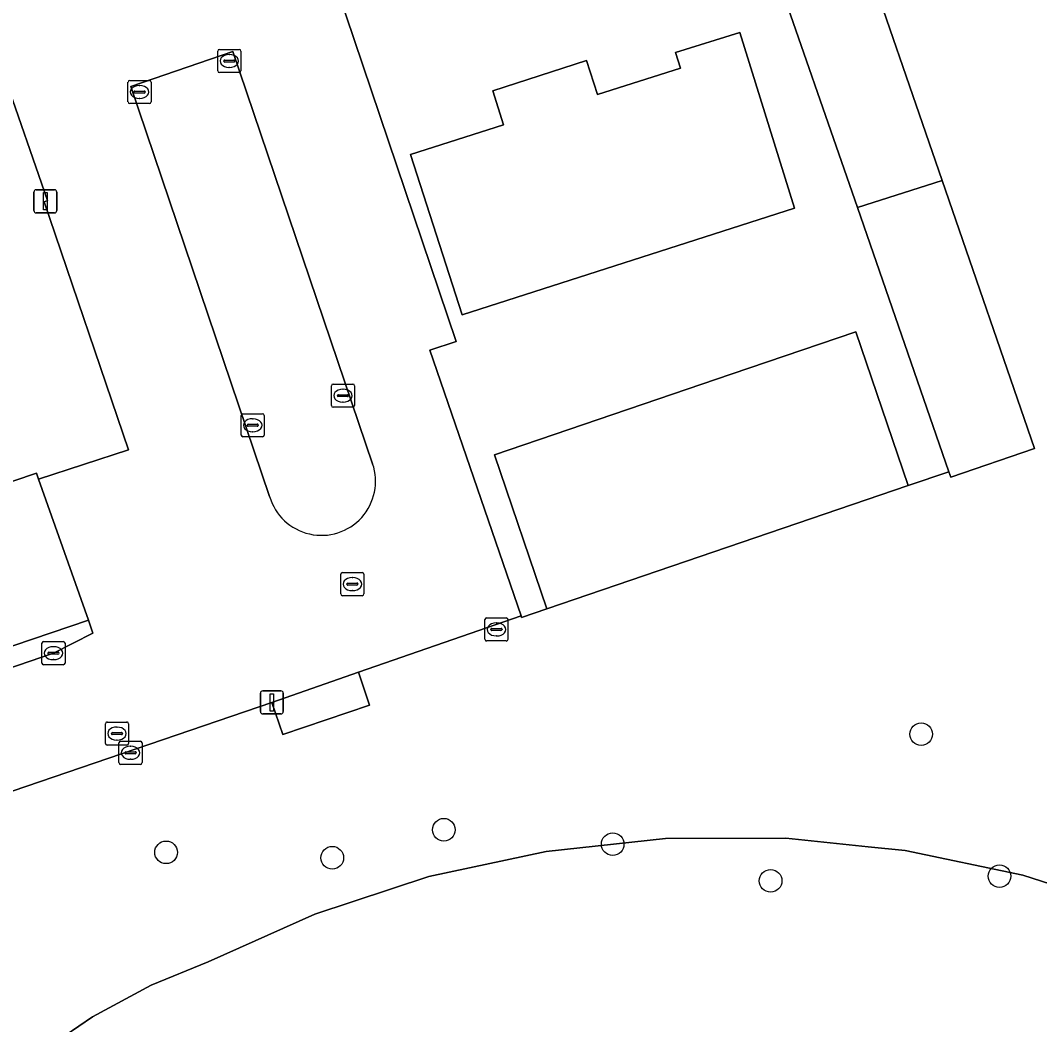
# Model space of a CAD drawing. Extents: x 157793 to 159380, y 380877 to 382313.
# Drawn here: x 159043.45 to 159087.5, y 381674.43 to 381717.82 of the extents above; entities that cross this region are included whole.
import ezdxf

# ---------------------------------------------------------------- set-up
doc = ezdxf.new("R2010")
doc.units = 0
for name, color, linetype in [('IMGEO_Boom', 7, 'Continuous'), ('IMGEO_Erf', 7, 'Continuous'), ('IMGEO_Groenvoorziening', 7, 'Continuous'), ('IMGEO_Kolk', 7, 'Continuous'), ('IMGEO_Lichtmast', 7, 'Continuous'), ('IMGEO_Pand', 7, 'Continuous'), ('IMGEO_Parkeervlak_open', 7, 'Continuous'), ('IMGEO_Rijbaan_lokaal_open', 7, 'Continuous'), ('IMGEO_Rioolput', 7, 'Continuous'), ('IMGEO_Terreindeel_open', 7, 'Continuous')]:
    doc.layers.add(name, color=color, linetype=linetype)

msp = doc.modelspace()

# ---------------------------------------------------------------- linework, layer by layer
at = {"layer": 'IMGEO_Boom'}
for centre in [(159082.38, 381686.976), (159061.752, 381682.85), (159069.046, 381682.224), (159049.744, 381681.873), (159056.929, 381681.639), (159075.872, 381680.641), (159085.762, 381680.844)]:
    msp.add_circle(centre, 0.489, dxfattribs=at)
at = {"layer": 'IMGEO_Erf'}
for points in [[(159074.273, 381725.205), (159076.041, 381725.813), (159075.118, 381728.499), (159074.113, 381728.153), (159072.646, 381732.468), (159068.766, 381731.141), (159070.836, 381725.055), (159056.775, 381720.247), (159062.279, 381703.945), (159061.147, 381703.57), (159065.086, 381692.088), (159065.111, 381692.017), (159066.199, 381692.388), (159063.942, 381699.04), (159071.626, 381701.662), (159074.171, 381702.53), (159079.555, 381704.367), (159081.823, 381697.719), (159083.574, 381698.316), (159079.62, 381709.733), (159075.815, 381720.718)], [(159044.472, 381709.982), (159044.617, 381710.031), (159042.726, 381715.481), (159042.608, 381715.441), (159030.751, 381711.42), (159028.694, 381717.501), (159019.641, 381714.487), (159023.536, 381703.005), (159032.946, 381706.2), (159032.976, 381706.11), (159036.187, 381696.654), (159038.436, 381695.719), (159038.251, 381696.27), (159044.146, 381698.252), (159044.234, 381698.002), (159048.126, 381699.256)], [(159068.388, 381714.609), (159071.983, 381715.753), (159071.76, 381716.426), (159074.547, 381717.297), (159076.909, 381709.698), (159062.547, 381705.102), (159060.308, 381712.019), (159064.331, 381713.299), (159063.864, 381714.767), (159067.921, 381716.077)]]:
    msp.add_lwpolyline(points, close=True, dxfattribs=at)
at = {"layer": 'IMGEO_Groenvoorziening'}
for points in [[(159086.803, 381743.799), (159073.424, 381739.234), (159074.48, 381736.17), (159075.429, 381733.419), (159075.513, 381733.448), (159079.467, 381721.977), (159083.285, 381710.904), (159087.28, 381699.316), (159083.655, 381698.08), (159083.574, 381698.316), (159081.823, 381697.719), (159066.199, 381692.388), (159065.111, 381692.017), (159065.086, 381692.088), (159058.065, 381689.653), (159058.541, 381688.231), (159054.787, 381686.969), (159054.315, 381688.351), (159028.947, 381679.697), (159019.681, 381676.462), (159023.288, 381664.858)], [(159044.208, 381673.155), (159046.572, 381674.769), (159049.1, 381676.13), (159051.559, 381677.138), (159056.169, 381679.208), (159061.101, 381680.824), (159066.176, 381681.915), (159071.335, 381682.471), (159076.526, 381682.483), (159080.09, 381682.117), (159081.689, 381681.953), (159086.768, 381680.886), (159093.316, 381678.777), (159094.213, 381678.147), (159095.113, 381677.514), (159098.837, 381674.453), (159102.286, 381670.952)], [(159102.286, 381670.952), (159098.837, 381674.453), (159095.113, 381677.514), (159094.213, 381678.147), (159093.316, 381678.777), (159086.768, 381680.886), (159081.689, 381681.953), (159080.09, 381682.117), (159076.526, 381682.483), (159071.335, 381682.471), (159066.176, 381681.915), (159061.101, 381680.824), (159056.169, 381679.208), (159051.559, 381677.138), (159049.1, 381676.13), (159046.572, 381674.769), (159044.208, 381673.155)]]:
    msp.add_lwpolyline(points, dxfattribs=at)
msp.add_lwpolyline([(159075.429, 381733.419), (159074.48, 381736.17), (159015.716, 381716.172), (159026.634, 381684.221), (159027.048, 381684.366), (159044.877, 381690.479), (159046.584, 381691.348), (159046.391, 381691.906), (159029.395, 381686.139), (159023.536, 381703.005), (159019.641, 381714.487), (159028.694, 381717.501), (159040.551, 381721.522), (159054.573, 381726.288), (159068.766, 381731.141), (159072.646, 381732.468)], close=True, dxfattribs=at)
at = {"layer": 'IMGEO_Kolk'}
for p, q in [((159051.978, 381715.636), (159051.978, 381716.488)), ((159052.053, 381716.562), (159052.905, 381716.562)), ((159052.466, 381716.342), (159052.491, 381716.342)), ((159052.979, 381716.488), (159052.979, 381715.636)), ((159052.237, 381716.056), (159052.237, 381716.068)), ((159052.675, 381716.019), (159052.277, 381716.019)), ((159052.28, 381716.105), (159052.678, 381716.105)), ((159052.721, 381716.068), (159052.721, 381716.056)), ((159052.905, 381715.562), (159052.053, 381715.562)), ((159052.489, 381715.782), (159052.464, 381715.782)), ((159048.099, 381714.296), (159048.099, 381715.148)), ((159048.174, 381715.222), (159049.026, 381715.222)), ((159048.587, 381715.002), (159048.612, 381715.002)), ((159049.1, 381715.148), (159049.1, 381714.296)), ((159048.358, 381714.716), (159048.358, 381714.728)), ((159048.796, 381714.679), (159048.398, 381714.679)), ((159048.401, 381714.765), (159048.799, 381714.765)), ((159048.842, 381714.728), (159048.842, 381714.716)), ((159049.026, 381714.222), (159048.174, 381714.222)), ((159048.61, 381714.442), (159048.585, 381714.442)), ((159056.89, 381701.177), (159056.89, 381702.029)), ((159056.965, 381702.103), (159057.817, 381702.103)), ((159057.378, 381701.883), (159057.403, 381701.883)), ((159057.891, 381702.029), (159057.891, 381701.177)), ((159057.149, 381701.597), (159057.149, 381701.609)), ((159057.587, 381701.56), (159057.189, 381701.56)), ((159057.192, 381701.646), (159057.59, 381701.646)), ((159057.633, 381701.609), (159057.633, 381701.597)), ((159057.817, 381701.103), (159056.965, 381701.103)), ((159057.401, 381701.323), (159057.376, 381701.323)), ((159052.989, 381699.899), (159052.989, 381700.751)), ((159053.064, 381700.825), (159053.916, 381700.825)), ((159053.477, 381700.605), (159053.502, 381700.605)), ((159053.99, 381700.751), (159053.99, 381699.899)), ((159053.248, 381700.319), (159053.248, 381700.331)), ((159053.686, 381700.282), (159053.288, 381700.282)), ((159053.291, 381700.368), (159053.689, 381700.368)), ((159053.5, 381700.045), (159053.475, 381700.045)), ((159053.732, 381700.331), (159053.732, 381700.319)), ((159053.916, 381699.825), (159053.064, 381699.825)), ((159063.521, 381691.078), (159063.521, 381691.93)), ((159063.596, 381692.004), (159064.448, 381692.004)), ((159064.009, 381691.784), (159064.034, 381691.784)), ((159064.522, 381691.93), (159064.522, 381691.078)), ((159063.78, 381691.498), (159063.78, 381691.51)), ((159064.218, 381691.461), (159063.82, 381691.461)), ((159063.823, 381691.547), (159064.221, 381691.547)), ((159064.032, 381691.224), (159064.007, 381691.224)), ((159064.264, 381691.51), (159064.264, 381691.498)), ((159044.376, 381690.053), (159044.376, 381690.905)), ((159044.451, 381690.979), (159045.303, 381690.979)), ((159045.377, 381690.905), (159045.377, 381690.053)), ((159064.448, 381691.004), (159063.596, 381691.004)), ((159044.635, 381690.473), (159044.635, 381690.485)), ((159045.073, 381690.436), (159044.675, 381690.436)), ((159044.678, 381690.522), (159045.076, 381690.522)), ((159044.864, 381690.759), (159044.889, 381690.759)), ((159045.119, 381690.485), (159045.119, 381690.473)), ((159045.303, 381689.979), (159044.451, 381689.979)), ((159044.887, 381690.199), (159044.862, 381690.199)), ((159047.123, 381686.578), (159047.123, 381687.43)), ((159047.198, 381687.504), (159048.05, 381687.504)), ((159047.611, 381687.284), (159047.636, 381687.284)), ((159048.124, 381687.43), (159048.124, 381686.578)), ((159047.382, 381686.998), (159047.382, 381687.01)), ((159047.82, 381686.961), (159047.422, 381686.961)), ((159047.425, 381687.047), (159047.823, 381687.047)), ((159047.866, 381687.01), (159047.866, 381686.998)), ((159048.05, 381686.504), (159047.198, 381686.504)), ((159047.634, 381686.724), (159047.609, 381686.724)), ((159047.707, 381685.748), (159047.707, 381686.6)), ((159047.782, 381686.674), (159048.634, 381686.674)), ((159048.195, 381686.454), (159048.22, 381686.454)), ((159048.708, 381686.6), (159048.708, 381685.748)), ((159047.966, 381686.168), (159047.966, 381686.18)), ((159048.404, 381686.131), (159048.006, 381686.131)), ((159048.009, 381686.217), (159048.407, 381686.217)), ((159048.45, 381686.18), (159048.45, 381686.168)), ((159048.634, 381685.674), (159047.782, 381685.674)), ((159048.218, 381685.894), (159048.193, 381685.894))]:
    msp.add_line(p, q, dxfattribs=at)
for points in [[(159051.978, 381715.636), (159051.978, 381716.488)], [(159052.053, 381716.562), (159052.905, 381716.562)], [(159052.979, 381716.488), (159052.979, 381715.636)], [(159052.905, 381715.562), (159052.053, 381715.562)], [(159048.099, 381714.296), (159048.099, 381715.148)], [(159048.174, 381715.222), (159049.026, 381715.222)], [(159049.1, 381715.148), (159049.1, 381714.296)], [(159049.026, 381714.222), (159048.174, 381714.222)], [(159056.89, 381701.177), (159056.89, 381702.029)], [(159056.965, 381702.103), (159057.817, 381702.103)], [(159057.891, 381702.029), (159057.891, 381701.177)], [(159057.817, 381701.103), (159056.965, 381701.103)], [(159052.989, 381699.899), (159052.989, 381700.751)], [(159053.064, 381700.825), (159053.916, 381700.825)], [(159053.99, 381700.751), (159053.99, 381699.899)], [(159053.916, 381699.825), (159053.064, 381699.825)], [(159063.521, 381691.078), (159063.521, 381691.93)], [(159063.596, 381692.004), (159064.448, 381692.004)], [(159064.522, 381691.93), (159064.522, 381691.078)], [(159044.376, 381690.053), (159044.376, 381690.905)], [(159044.451, 381690.979), (159045.303, 381690.979)], [(159045.377, 381690.905), (159045.377, 381690.053)], [(159064.448, 381691.004), (159063.596, 381691.004)], [(159045.303, 381689.979), (159044.451, 381689.979)], [(159047.123, 381686.578), (159047.123, 381687.43)], [(159047.198, 381687.504), (159048.05, 381687.504)], [(159048.124, 381687.43), (159048.124, 381686.578)], [(159048.05, 381686.504), (159047.198, 381686.504)], [(159047.707, 381685.748), (159047.707, 381686.6)], [(159047.782, 381686.674), (159048.634, 381686.674)], [(159048.708, 381686.6), (159048.708, 381685.748)], [(159048.634, 381685.674), (159047.782, 381685.674)]]:
    msp.add_lwpolyline(points, dxfattribs=at)
for centre, radius, start, end in [((159052.055, 381716.486), 0.0765, 91.552, 178.448), ((159052.055, 381716.486), 0.0765, 91.552, 178.448), ((159052.903, 381716.486), 0.0765, 1.552, 88.448), ((159052.903, 381716.486), 0.0765, 1.552, 88.448), ((159052.277, 381716.065), 0.0403, 85.8775, 175.7526), ((159052.274, 381716.055), 0.0366, 178.938, 274.7102), ((159052.678, 381716.062), 0.043, 264.8664, 352.4533), ((159052.682, 381716.067), 0.0386, 1.7309, 96.639), ((159052.055, 381715.638), 0.0765, 181.552, 268.448), ((159052.055, 381715.638), 0.0765, 181.552, 268.448), ((159052.903, 381715.638), 0.0765, 271.552, 358.448), ((159052.903, 381715.638), 0.0765, 271.552, 358.448), ((159048.176, 381715.146), 0.0765, 91.552, 178.448), ((159048.176, 381715.146), 0.0765, 91.552, 178.448), ((159049.024, 381715.146), 0.0765, 1.552, 88.448), ((159049.024, 381715.146), 0.0765, 1.552, 88.448), ((159048.398, 381714.725), 0.0403, 85.8775, 175.7526), ((159048.395, 381714.715), 0.0366, 178.938, 274.7102), ((159048.799, 381714.722), 0.043, 264.8664, 352.4533), ((159048.803, 381714.727), 0.0386, 1.7309, 96.639), ((159048.176, 381714.298), 0.0765, 181.552, 268.448), ((159048.176, 381714.298), 0.0765, 181.552, 268.448), ((159049.024, 381714.298), 0.0765, 271.552, 358.448), ((159049.024, 381714.298), 0.0765, 271.552, 358.448), ((159056.967, 381702.027), 0.0765, 91.552, 178.448), ((159056.967, 381702.027), 0.0765, 91.552, 178.448), ((159057.815, 381702.027), 0.0765, 1.552, 88.448), ((159057.815, 381702.027), 0.0765, 1.552, 88.448), ((159057.189, 381701.606), 0.0403, 85.8775, 175.7526), ((159057.186, 381701.596), 0.0366, 178.938, 274.7102), ((159057.59, 381701.603), 0.043, 264.8664, 352.4533), ((159057.594, 381701.608), 0.0386, 1.7309, 96.639), ((159056.967, 381701.179), 0.0765, 181.552, 268.448), ((159056.967, 381701.179), 0.0765, 181.552, 268.448), ((159057.815, 381701.179), 0.0765, 271.552, 358.448), ((159057.815, 381701.179), 0.0765, 271.552, 358.448), ((159053.066, 381700.749), 0.0765, 91.552, 178.448), ((159053.066, 381700.749), 0.0765, 91.552, 178.448), ((159053.914, 381700.749), 0.0765, 1.552, 88.448), ((159053.914, 381700.749), 0.0765, 1.552, 88.448), ((159053.288, 381700.328), 0.0403, 85.8775, 175.7526), ((159053.285, 381700.318), 0.0366, 178.938, 274.7102), ((159053.689, 381700.325), 0.043, 264.8664, 352.4533), ((159053.693, 381700.33), 0.0386, 1.7309, 96.639), ((159053.066, 381699.901), 0.0765, 181.552, 268.448), ((159053.066, 381699.901), 0.0765, 181.552, 268.448), ((159053.914, 381699.901), 0.0765, 271.552, 358.448), ((159053.914, 381699.901), 0.0765, 271.552, 358.448), ((159063.598, 381691.928), 0.0765, 91.552, 178.448), ((159063.598, 381691.928), 0.0765, 91.552, 178.448), ((159064.446, 381691.928), 0.0765, 1.552, 88.448), ((159064.446, 381691.928), 0.0765, 1.552, 88.448), ((159063.82, 381691.507), 0.0403, 85.8775, 175.7526), ((159063.817, 381691.497), 0.0366, 178.938, 274.7102), ((159064.221, 381691.504), 0.043, 264.8664, 352.4533), ((159064.225, 381691.509), 0.0386, 1.7309, 96.639), ((159044.453, 381690.903), 0.0765, 91.552, 178.448), ((159044.453, 381690.903), 0.0765, 91.552, 178.448), ((159045.301, 381690.903), 0.0765, 1.552, 88.448), ((159045.301, 381690.903), 0.0765, 1.552, 88.448), ((159063.598, 381691.08), 0.0765, 181.552, 268.448), ((159063.598, 381691.08), 0.0765, 181.552, 268.448), ((159064.446, 381691.08), 0.0765, 271.552, 358.448), ((159064.446, 381691.08), 0.0765, 271.552, 358.448), ((159044.675, 381690.482), 0.0403, 85.8775, 175.7526), ((159044.672, 381690.472), 0.0366, 178.938, 274.7102), ((159045.076, 381690.479), 0.043, 264.8664, 352.4533), ((159045.08, 381690.484), 0.0386, 1.7309, 96.639), ((159044.453, 381690.055), 0.0765, 181.552, 268.448), ((159044.453, 381690.055), 0.0765, 181.552, 268.448), ((159045.301, 381690.055), 0.0765, 271.552, 358.448), ((159045.301, 381690.055), 0.0765, 271.552, 358.448), ((159047.2, 381687.428), 0.0765, 91.552, 178.448), ((159047.2, 381687.428), 0.0765, 91.552, 178.448), ((159048.048, 381687.428), 0.0765, 1.552, 88.448), ((159048.048, 381687.428), 0.0765, 1.552, 88.448), ((159047.422, 381687.007), 0.0403, 85.8775, 175.7526), ((159047.419, 381686.997), 0.0366, 178.938, 274.7102), ((159047.823, 381687.004), 0.043, 264.8664, 352.4533), ((159047.827, 381687.009), 0.0386, 1.7309, 96.639), ((159047.2, 381686.58), 0.0765, 181.552, 268.448), ((159047.2, 381686.58), 0.0765, 181.552, 268.448), ((159047.784, 381686.598), 0.0765, 91.552, 178.448), ((159047.784, 381686.598), 0.0765, 91.552, 178.448), ((159048.048, 381686.58), 0.0765, 271.552, 358.448), ((159048.048, 381686.58), 0.0765, 271.552, 358.448), ((159048.632, 381686.598), 0.0765, 1.552, 88.448), ((159048.632, 381686.598), 0.0765, 1.552, 88.448), ((159048.006, 381686.177), 0.0403, 85.8775, 175.7526), ((159048.003, 381686.167), 0.0366, 178.938, 274.7102), ((159048.407, 381686.174), 0.043, 264.8664, 352.4533), ((159048.411, 381686.179), 0.0386, 1.7309, 96.639), ((159047.784, 381685.75), 0.0765, 181.552, 268.448), ((159047.784, 381685.75), 0.0765, 181.552, 268.448), ((159048.632, 381685.75), 0.0765, 271.552, 358.448), ((159048.632, 381685.75), 0.0765, 271.552, 358.448)]:
    msp.add_arc(centre, radius, start, end, dxfattribs=at)
for centre, major_axis, ratio, start_param, end_param in [((159052.465, 381716.062), (-0.387, 0.002), 0.722429, 4.712389, 7.853982), ((159052.49, 381716.062), (-0.39, 0.002), 0.717154, 1.570796, 4.712389), ((159048.586, 381714.722), (-0.387, 0.002), 0.722429, 4.712389, 7.853982), ((159048.611, 381714.722), (-0.39, 0.002), 0.717154, 1.570796, 4.712389), ((159057.377, 381701.603), (-0.387, 0.002), 0.722429, 4.712389, 7.853982), ((159057.402, 381701.603), (-0.39, 0.002), 0.717154, 1.570796, 4.712389), ((159053.476, 381700.325), (-0.387, 0.002), 0.722429, 4.712389, 7.853982), ((159053.501, 381700.325), (-0.39, 0.002), 0.717154, 1.570796, 4.712389), ((159064.008, 381691.504), (-0.387, 0.002), 0.722429, 4.712389, 7.853982), ((159064.033, 381691.504), (-0.39, 0.002), 0.717154, 1.570796, 4.712389), ((159044.863, 381690.479), (-0.387, 0.002), 0.722429, 4.712389, 7.853982), ((159044.888, 381690.479), (-0.39, 0.002), 0.717154, 1.570796, 4.712389), ((159047.61, 381687.004), (-0.387, 0.002), 0.722429, 4.712389, 7.853982), ((159047.635, 381687.004), (-0.39, 0.002), 0.717154, 1.570796, 4.712389), ((159048.194, 381686.174), (-0.387, 0.002), 0.722429, 4.712389, 7.853982), ((159048.219, 381686.174), (-0.39, 0.002), 0.717154, 1.570796, 4.712389)]:
    msp.add_ellipse(centre, major_axis=major_axis, ratio=ratio, start_param=start_param, end_param=end_param, dxfattribs=at)
at = {"layer": 'IMGEO_Lichtmast'}
for p, q in [((159044.032, 381709.601), (159044.032, 381710.401)), ((159044.032, 381710.401), (159044.032, 381709.601)), ((159044.132, 381710.501), (159044.922, 381710.501)), ((159044.922, 381710.501), (159044.132, 381710.501)), ((159045.022, 381710.401), (159045.022, 381709.601)), ((159045.022, 381709.601), (159045.022, 381710.401)), ((159044.922, 381709.501), (159044.132, 381709.501)), ((159044.132, 381709.501), (159044.922, 381709.501)), ((159053.82, 381687.951), (159053.82, 381688.751)), ((159053.82, 381688.751), (159053.82, 381687.951)), ((159053.92, 381688.851), (159054.71, 381688.851)), ((159054.71, 381688.851), (159053.92, 381688.851)), ((159054.81, 381688.751), (159054.81, 381687.951)), ((159054.81, 381687.951), (159054.81, 381688.751)), ((159054.71, 381687.851), (159053.92, 381687.851)), ((159053.92, 381687.851), (159054.71, 381687.851))]:
    msp.add_line(p, q, dxfattribs=at)
for points in [[(159044.452, 381710.376), (159044.602, 381710.376), (159044.602, 381709.626), (159044.452, 381709.626), (159044.452, 381710.376)], [(159054.24, 381688.726), (159054.39, 381688.726), (159054.39, 381687.976), (159054.24, 381687.976), (159054.24, 381688.726)]]:
    msp.add_lwpolyline(points, dxfattribs=at)
for centre, start, end in [((159044.132, 381710.401), 90, 180), ((159044.132, 381710.401), 90, 180), ((159044.922, 381710.401), 0, 90), ((159044.922, 381710.401), 360, 90), ((159044.132, 381709.601), 180, 270), ((159044.132, 381709.601), 180, 270), ((159044.922, 381709.601), 270, 0), ((159044.922, 381709.601), 270, 0), ((159053.92, 381688.751), 90, 180), ((159053.92, 381688.751), 90, 180), ((159054.71, 381688.751), 0, 90), ((159054.71, 381688.751), 360, 90), ((159053.92, 381687.951), 180, 270), ((159053.92, 381687.951), 180, 270), ((159054.71, 381687.951), 270, 0), ((159054.71, 381687.951), 270, 0)]:
    msp.add_arc(centre, 0.1, start, end, dxfattribs=at)
at = {"layer": 'IMGEO_Pand'}
for points in [[(159079.467, 381721.977), (159075.815, 381720.718), (159079.62, 381709.733), (159083.285, 381710.904)], [(159074.547, 381717.297), (159071.76, 381716.426), (159071.983, 381715.753), (159068.388, 381714.609), (159067.921, 381716.077), (159063.864, 381714.767), (159064.331, 381713.299), (159060.308, 381712.019), (159062.547, 381705.102), (159076.909, 381709.698)], [(159083.285, 381710.904), (159079.62, 381709.733), (159083.574, 381698.316), (159083.655, 381698.08), (159087.28, 381699.316)], [(159036.187, 381696.654), (159032.976, 381706.11), (159032.946, 381706.2), (159023.536, 381703.005), (159029.395, 381686.139), (159046.391, 381691.906), (159044.234, 381698.002), (159044.146, 381698.252), (159038.251, 381696.27), (159038.436, 381695.719)], [(159079.555, 381704.367), (159074.171, 381702.53), (159071.626, 381701.662), (159063.942, 381699.04), (159066.199, 381692.388), (159081.823, 381697.719)]]:
    msp.add_lwpolyline(points, close=True, dxfattribs=at)
at = {"layer": 'IMGEO_Parkeervlak_open'}
for points in [[(159052.625, 381716.479), (159048.222, 381714.956), (159054.22, 381697.246)], [(159058.672, 381698.662), (159052.625, 381716.479)]]:
    msp.add_lwpolyline(points, dxfattribs=at)
msp.add_arc((159056.461, 381697.905), 2.336, 196.3933, 18.8942, dxfattribs=at)
at = {"layer": 'IMGEO_Rijbaan_lokaal_open'}
for points in [[(159028.947, 381679.697), (159054.315, 381688.351), (159058.065, 381689.653), (159065.086, 381692.088), (159061.147, 381703.57), (159062.279, 381703.945), (159056.775, 381720.247), (159056.643, 381720.202), (159054.573, 381726.288), (159040.551, 381721.522)], [(159048.222, 381714.956), (159052.625, 381716.479), (159058.672, 381698.662)], [(159042.726, 381715.481), (159044.617, 381710.031), (159044.472, 381709.982), (159048.126, 381699.256), (159044.234, 381698.002), (159046.391, 381691.906), (159046.584, 381691.348), (159044.877, 381690.479), (159027.048, 381684.366)], [(159054.22, 381697.246), (159048.222, 381714.956)]]:
    msp.add_lwpolyline(points, dxfattribs=at)
msp.add_arc((159056.461, 381697.905), 2.336, 196.3933, 18.8942, dxfattribs=at)
at = {"layer": 'IMGEO_Rioolput'}
for p, q in [((159057.296, 381693.035), (159057.296, 381693.887)), ((159057.371, 381693.961), (159058.223, 381693.961)), ((159058.297, 381693.887), (159058.297, 381693.035)), ((159057.555, 381693.455), (159057.555, 381693.467)), ((159057.993, 381693.418), (159057.595, 381693.418)), ((159057.598, 381693.504), (159057.996, 381693.504)), ((159057.784, 381693.741), (159057.809, 381693.741)), ((159058.039, 381693.467), (159058.039, 381693.455)), ((159057.807, 381693.181), (159057.782, 381693.181)), ((159058.223, 381692.961), (159057.371, 381692.961))]:
    msp.add_line(p, q, dxfattribs=at)
for points in [[(159057.296, 381693.035), (159057.296, 381693.887)], [(159057.371, 381693.961), (159058.223, 381693.961)], [(159058.297, 381693.887), (159058.297, 381693.035)], [(159058.223, 381692.961), (159057.371, 381692.961)]]:
    msp.add_lwpolyline(points, dxfattribs=at)
for centre, radius, start, end in [((159057.373, 381693.885), 0.0765, 91.552, 178.448), ((159057.373, 381693.885), 0.0765, 91.552, 178.448), ((159058.221, 381693.885), 0.0765, 1.552, 88.448), ((159058.221, 381693.885), 0.0765, 1.552, 88.448), ((159057.595, 381693.464), 0.0403, 85.8775, 175.7526), ((159057.592, 381693.454), 0.0366, 178.938, 274.7102), ((159057.996, 381693.461), 0.043, 264.8664, 352.4533), ((159058, 381693.466), 0.0386, 1.7309, 96.639), ((159057.373, 381693.037), 0.0765, 181.552, 268.448), ((159057.373, 381693.037), 0.0765, 181.552, 268.448), ((159058.221, 381693.037), 0.0765, 271.552, 358.448), ((159058.221, 381693.037), 0.0765, 271.552, 358.448)]:
    msp.add_arc(centre, radius, start, end, dxfattribs=at)
for centre, major_axis, ratio, start_param, end_param in [((159057.783, 381693.461), (-0.387, 0.002), 0.722429, 4.712389, 7.853982), ((159057.808, 381693.461), (-0.39, 0.002), 0.717154, 1.570796, 4.712389)]:
    msp.add_ellipse(centre, major_axis=major_axis, ratio=ratio, start_param=start_param, end_param=end_param, dxfattribs=at)
at = {"layer": 'IMGEO_Terreindeel_open'}
msp.add_lwpolyline([(159058.541, 381688.231), (159058.065, 381689.653), (159054.315, 381688.351), (159054.787, 381686.969)], close=True, dxfattribs=at)

doc.saveas('drawing.dxf')
